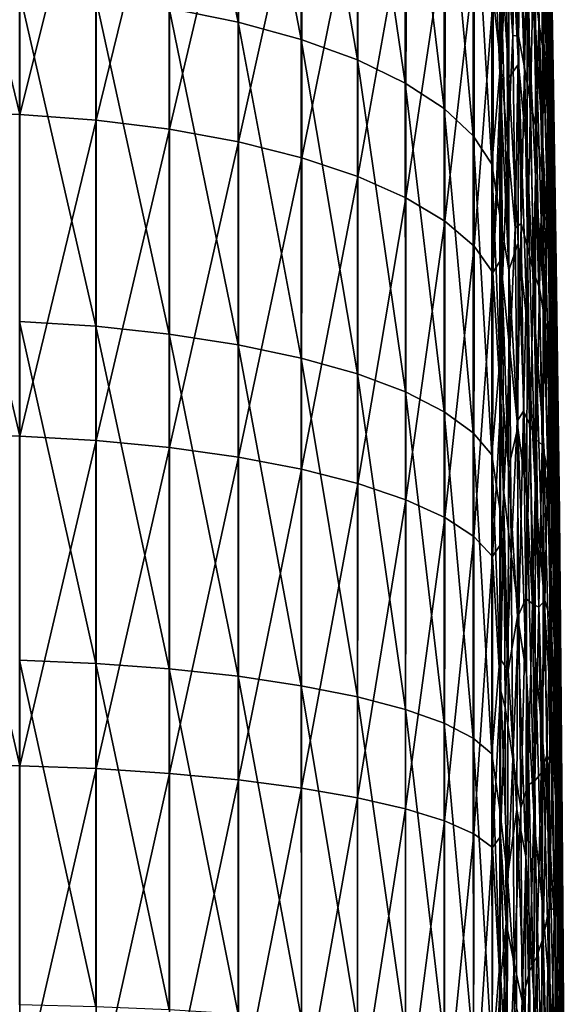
# Model space of a CAD drawing. Header units: metres. Extents: x -22 to 72, y -222 to 22.
# Tile 375 of 410: x 69.31 to 72.24, y 2.45 to 7.75. Entities that reach past the tile are written whole.
import ezdxf

# ---------------------------------------------------------------- set-up
doc = ezdxf.new("R2010")
doc.units = ezdxf.units.M
doc.layers.add('solid_509499_SW0002_01', color=7, linetype='CONTINUOUS')

msp = doc.modelspace()

# ---------------------------------------------------------------- linework, layer by layer
at = {"layer": 'solid_509499_SW0002_01'}
for points in [[(70.113426, 7.815741, 48.788612), (70.113464, 9.507167, 49.56707), (70.484169, 7.741422, 48.97142)], [(70.113464, 9.507167, 49.56707), (70.484184, 9.416721, 49.742493), (70.484169, 7.741422, 48.97142)], [(70.484169, 7.741422, 48.97142), (70.484184, 9.416721, 49.742493), (70.823715, 7.648317, 49.200397)], [(70.484184, 9.416721, 49.742493), (70.823715, 9.30343, 49.962208), (70.823715, 7.648317, 49.200397)], [(71.941536, 8.450263, 53.902264), (71.941765, 9.422589, 54.543545), (71.991707, 7.514194, 55.321575)], [(71.941765, 9.422589, 54.543545), (71.99202, 8.446307, 55.938339), (71.991707, 7.514194, 55.321575)], [(70.823715, 9.30343, 49.962208), (71.125389, 9.169511, 50.221905), (71.125412, 7.538252, 49.47105)], [(70.823715, 7.648317, 49.200397), (70.823715, 9.30343, 49.962208), (71.125412, 7.538252, 49.47105)], [(71.125389, 9.169511, 50.221905), (71.383308, 9.01759, 50.516502), (71.383354, 7.413383, 49.77808)], [(71.125412, 7.538252, 49.47105), (71.125389, 9.169511, 50.221905), (71.383354, 7.413383, 49.77808)], [(72.135597, 9.129162, 65.547661), (72.159698, 8.351094, 66.992729), (72.167908, 7.714289, 66.355766)], [(72.142723, 8.480743, 64.863838), (72.135597, 9.129162, 65.547661), (72.167908, 7.714289, 66.355766)], [(71.383308, 9.01759, 50.516502), (71.592407, 8.850643, 50.840221), (71.592484, 7.276159, 50.115463)], [(71.383354, 7.413383, 49.77808), (71.383308, 9.01759, 50.516502), (71.592484, 7.276159, 50.115463)], [(72.143425, 9.048261, 71.729446), (72.150139, 8.253574, 72.755035), (72.165657, 7.57319, 72.224289)], [(72.158554, 8.40538, 71.141823), (72.143425, 9.048261, 71.729446), (72.165657, 7.57319, 72.224289)], [(72.15023, 8.971696, 67.64566), (72.170433, 8.019356, 68.811264), (72.180679, 7.379742, 68.201775)], [(72.159698, 8.351094, 66.992729), (72.15023, 8.971696, 67.64566), (72.180679, 7.379742, 68.201775)], [(69.308884, 7.244244, 87.680969), (68.900764, 8.931247, 87.006126), (68.899071, 7.250747, 87.708542)], [(69.309059, 8.922728, 86.979286), (68.900764, 8.931247, 87.006126), (69.308884, 7.244244, 87.680969)], [(69.309059, 8.922728, 86.979286), (69.308884, 7.244244, 87.680969), (69.720032, 8.885648, 86.901558)], [(71.891006, 8.955712, 52.279385), (71.941536, 8.450263, 53.902264), (71.940857, 7.44372, 53.315983)], [(71.89106, 8.220675, 51.882767), (71.891006, 8.955712, 52.279385), (71.940857, 7.44372, 53.315983)], [(72.150902, 7.510231, 73.812576), (72.150139, 8.253574, 72.755035), (72.133148, 8.931767, 73.28849)], [(72.133835, 8.231206, 74.28566), (72.150902, 7.510231, 73.812576), (72.133148, 8.931767, 73.28849)], [(69.308884, 7.244244, 87.680969), (69.719818, 7.214037, 87.600098), (69.720032, 8.885648, 86.901558)], [(69.720032, 8.885648, 86.901558), (69.719818, 7.214037, 87.600098), (70.11496, 8.824529, 86.772652)], [(69.719818, 7.214037, 87.600098), (70.114662, 7.164318, 87.466164), (70.11496, 8.824529, 86.772652)], [(70.11496, 8.824529, 86.772652), (70.114662, 7.164318, 87.466164), (70.486092, 8.740569, 86.595108)], [(71.592407, 8.850643, 50.840221), (71.748589, 8.671945, 51.186722), (71.748695, 7.129267, 50.476589)], [(71.592484, 7.276159, 50.115463), (71.592407, 8.850643, 50.840221), (71.748695, 7.129267, 50.476589)], [(72.038971, 8.75028, 58.301804), (72.081573, 8.49746, 60.304661), (72.083427, 7.716626, 59.64682)], [(72.039757, 7.904026, 57.64505), (72.038971, 8.75028, 58.301804), (72.083427, 7.716626, 59.64682)], [(70.114662, 7.164318, 87.466164), (70.485703, 7.09606, 87.281807), (70.486092, 8.740569, 86.595108)], [(70.486092, 8.740569, 86.595108), (70.485703, 7.09606, 87.281807), (70.826172, 8.635413, 86.372383)], [(71.92543, 8.154713, 83.315399), (71.961807, 7.669481, 82.322845), (71.949165, 8.698796, 82.246231)], [(71.949165, 8.698796, 82.246231), (71.961807, 7.669481, 82.322845), (71.977882, 8.671529, 81.261864)], [(71.748589, 8.671945, 51.186722), (71.848801, 8.484996, 51.549206), (71.84893, 6.975588, 50.854382)], [(71.748695, 7.129267, 50.476589), (71.748589, 8.671945, 51.186722), (71.84893, 6.975588, 50.854382)], [(71.961807, 7.669481, 82.322845), (71.99276, 7.665716, 81.252747), (71.977882, 8.671529, 81.261864)], [(71.977882, 8.671529, 81.261864), (71.99276, 7.665716, 81.252747), (72.00901, 8.46094, 80.247154)], [(72.158821, 8.647685, 69.432381), (72.172241, 7.75614, 70.561066), (72.184486, 7.100389, 69.987587)], [(72.170433, 8.019356, 68.811264), (72.158821, 8.647685, 69.432381), (72.184486, 7.100389, 69.987587)], [(70.485703, 7.09606, 87.281807), (70.825653, 7.010601, 87.050629), (70.826172, 8.635413, 86.372383)], [(70.826172, 8.635413, 86.372383), (70.825653, 7.010601, 87.050629), (71.128532, 8.511121, 86.108856)], [(72.071098, 8.009968, 78.004662), (72.102074, 7.739356, 76.71051), (72.083275, 8.552229, 77.042084)], [(72.083275, 8.552229, 77.042084), (72.102074, 7.739356, 76.71051), (72.111061, 8.33251, 75.716888)], [(72.116425, 8.545318, 62.624619), (72.148666, 7.810636, 64.201668), (72.153412, 7.119242, 63.562218)], [(72.120186, 7.82553, 61.954121), (72.116425, 8.545318, 62.624619), (72.153412, 7.119242, 63.562218)], [(70.825653, 7.010601, 87.050629), (71.127869, 6.909614, 86.777153), (71.128532, 8.511121, 86.108856)], [(71.128532, 8.511121, 86.108856), (71.127869, 6.909614, 86.777153), (71.387245, 8.370127, 85.809685)], [(71.848801, 8.484996, 51.549206), (71.89106, 8.220675, 51.882767), (71.891136, 7.468084, 51.520435)], [(71.84893, 6.975588, 50.854382), (71.848801, 8.484996, 51.549206), (71.891136, 7.468084, 51.520435)], [(72.081573, 8.49746, 60.304661), (72.120186, 7.82553, 61.954121), (72.122879, 7.080103, 61.31274)], [(72.083427, 7.716626, 59.64682), (72.081573, 8.49746, 60.304661), (72.122879, 7.080103, 61.31274)], [(71.940857, 7.44372, 53.315983), (71.941536, 8.450263, 53.902264), (71.991707, 7.514194, 55.321575)], [(71.991707, 7.514194, 55.321575), (71.99202, 8.446307, 55.938339), (72.039757, 7.026593, 57.030685)], [(71.99202, 8.446307, 55.938339), (72.039757, 7.904026, 57.64505), (72.039757, 7.026593, 57.030685)], [(71.99276, 7.665716, 81.252747), (72.025406, 7.496055, 80.147385), (72.00901, 8.46094, 80.247154)], [(72.00901, 8.46094, 80.247154), (72.025406, 7.496055, 80.147385), (72.040581, 8.219116, 79.164978)], [(72.142723, 8.480743, 64.863838), (72.167908, 7.714289, 66.355766), (72.17485, 7.061381, 65.735596)], [(72.148666, 7.810636, 64.201668), (72.142723, 8.480743, 64.863838), (72.17485, 7.061381, 65.735596)], [(72.158554, 8.40538, 71.141823), (72.165657, 7.57319, 72.224289), (72.179695, 6.890524, 71.696419)], [(72.172241, 7.75614, 70.561066), (72.158554, 8.40538, 71.141823), (72.179695, 6.890524, 71.696419)], [(71.127869, 6.909614, 86.777153), (71.386414, 6.795077, 86.466751), (71.387245, 8.370127, 85.809685)], [(71.387245, 8.370127, 85.809685), (71.386414, 6.795077, 86.466751), (71.597252, 8.215194, 85.480736)], [(72.102074, 7.739356, 76.71051), (72.129257, 7.565891, 75.310143), (72.111061, 8.33251, 75.716888)], [(72.111061, 8.33251, 75.716888), (72.129257, 7.565891, 75.310143), (72.133835, 8.231206, 74.28566)], [(72.159698, 8.351094, 66.992729), (72.180679, 7.379742, 68.201775), (72.189552, 6.72878, 67.604523)], [(72.167908, 7.714289, 66.355766), (72.159698, 8.351094, 66.992729), (72.189552, 6.72878, 67.604523)], [(71.89106, 8.220675, 51.882767), (71.940857, 7.44372, 53.315983), (71.93972, 6.406059, 52.786396)], [(71.891136, 7.468084, 51.520435), (71.89106, 8.220675, 51.882767), (71.93972, 6.406059, 52.786396)], [(72.025406, 7.496055, 80.147385), (72.057838, 7.306817, 78.979149), (72.040581, 8.219116, 79.164978)], [(72.040581, 8.219116, 79.164978), (72.057838, 7.306817, 78.979149), (72.071098, 8.009968, 78.004662)], [(72.129257, 7.565891, 75.310143), (72.150902, 7.510231, 73.812576), (72.133835, 8.231206, 74.28566)], [(72.166489, 6.790263, 73.337898), (72.165657, 7.57319, 72.224289), (72.150139, 8.253574, 72.755035)], [(72.150902, 7.510231, 73.812576), (72.166489, 6.790263, 73.337898), (72.150139, 8.253574, 72.755035)], [(71.386414, 6.795077, 86.466751), (71.59623, 6.669236, 86.125496), (71.597252, 8.215194, 85.480736)], [(71.597252, 8.215194, 85.480736), (71.59623, 6.669236, 86.125496), (71.754433, 8.049357, 85.128441)], [(71.898819, 7.493528, 84.476563), (71.935555, 7.070637, 83.454323), (71.92543, 8.154713, 83.315399)], [(71.899384, 7.943718, 84.264992), (71.898819, 7.493528, 84.476563), (71.92543, 8.154713, 83.315399)], [(71.92543, 8.154713, 83.315399), (71.935555, 7.070637, 83.454323), (71.961807, 7.669481, 82.322845)], [(71.59623, 6.669236, 86.125496), (71.753212, 6.534555, 85.760071), (71.754433, 8.049357, 85.128441)], [(71.754433, 8.049357, 85.128441), (71.753212, 6.534555, 85.760071), (71.855705, 7.875865, 84.75972)], [(72.057838, 7.306817, 78.979149), (72.088623, 7.157066, 77.74086), (72.071098, 8.009968, 78.004662)], [(72.071098, 8.009968, 78.004662), (72.088623, 7.157066, 77.74086), (72.102074, 7.739356, 76.71051)], [(72.170433, 8.019356, 68.811264), (72.184486, 7.100389, 69.987587), (72.195297, 6.438002, 69.421768)], [(72.180679, 7.379742, 68.201775), (72.170433, 8.019356, 68.811264), (72.195297, 6.438002, 69.421768)], [(69.307831, 6.128791, 47.944382), (69.307899, 7.902593, 48.574844), (69.718697, 6.103422, 48.027668)], [(69.307899, 7.902593, 48.574844), (69.718758, 7.869818, 48.655548), (69.718697, 6.103422, 48.027668)], [(71.855705, 7.875865, 84.75972), (71.898819, 7.493528, 84.476563), (71.899384, 7.943718, 84.264992)], [(72.039757, 7.904026, 57.64505), (72.083427, 7.716626, 59.64682), (72.084358, 6.907408, 59.02454)], [(72.039757, 7.904026, 57.64505), (72.084358, 6.907408, 59.02454), (72.084358, 6.071252, 58.439075)], [(72.039757, 7.026593, 57.030685), (72.039757, 7.904026, 57.64505), (72.084358, 6.071252, 58.439075)], [(69.718697, 6.103422, 48.027668), (69.718758, 7.869818, 48.655548), (70.113388, 6.061531, 48.165009)], [(69.718758, 7.869818, 48.655548), (70.113426, 7.815741, 48.788612), (70.113388, 6.061531, 48.165009)], [(71.753212, 6.534555, 85.760071), (71.854271, 6.393672, 85.37764), (71.855705, 7.875865, 84.75972)], [(71.855705, 7.875865, 84.75972), (71.854271, 6.393672, 85.37764), (71.898819, 7.493528, 84.476563)], [(70.113388, 6.061531, 48.165009), (70.113426, 7.815741, 48.788612), (70.484154, 6.003938, 48.353718)], [(70.113426, 7.815741, 48.788612), (70.484169, 7.741422, 48.97142), (70.484154, 6.003938, 48.353718)], [(72.120186, 7.82553, 61.954121), (72.153412, 7.119242, 63.562218), (72.156975, 6.407047, 62.946468)], [(72.122879, 7.080103, 61.31274), (72.120186, 7.82553, 61.954121), (72.156975, 6.407047, 62.946468)], [(72.148666, 7.810636, 64.201668), (72.17485, 7.061381, 65.735596), (72.180534, 6.39253, 65.132996)], [(72.153412, 7.119242, 63.562218), (72.148666, 7.810636, 64.201668), (72.180534, 6.39253, 65.132996)], [(72.172241, 7.75614, 70.561066), (72.179695, 6.890524, 71.696419), (72.192253, 6.205496, 71.171562)], [(72.184486, 7.100389, 69.987587), (72.172241, 7.75614, 70.561066), (72.192253, 6.205496, 71.171562)], [(70.484154, 6.003938, 48.353718), (70.484169, 7.741422, 48.97142), (70.82373, 5.931773, 48.590096)], [(70.484169, 7.741422, 48.97142), (70.823715, 7.648317, 49.200397), (70.82373, 5.931773, 48.590096)], [(72.083427, 7.716626, 59.64682), (72.122879, 7.080103, 61.31274), (72.124496, 6.309969, 60.70163)], [(72.084358, 6.907408, 59.02454), (72.083427, 7.716626, 59.64682), (72.124496, 6.309969, 60.70163)], [(72.088623, 7.157066, 77.74086), (72.119484, 6.930265, 76.368111), (72.102074, 7.739356, 76.71051)], [(72.102074, 7.739356, 76.71051), (72.119484, 6.930265, 76.368111), (72.129257, 7.565891, 75.310143)], [(72.167908, 7.714289, 66.355766), (72.189552, 6.72878, 67.604523), (72.197067, 6.066452, 67.020081)], [(72.17485, 7.061381, 65.735596), (72.167908, 7.714289, 66.355766), (72.197067, 6.066452, 67.020081)], [(70.823715, 7.648317, 49.200397), (71.125412, 7.538252, 49.47105), (71.125465, 5.846448, 48.869507)], [(70.82373, 5.931773, 48.590096), (70.823715, 7.648317, 49.200397), (71.125465, 5.846448, 48.869507)], [(71.935555, 7.070637, 83.454323), (71.973625, 6.633316, 82.359116), (71.961807, 7.669481, 82.322845)], [(71.961807, 7.669481, 82.322845), (71.973625, 6.633316, 82.359116), (71.99276, 7.665716, 81.252747)], [(71.973625, 6.633316, 82.359116), (72.006638, 6.65658, 81.208817), (71.99276, 7.665716, 81.252747)], [(71.99276, 7.665716, 81.252747), (72.006638, 6.65658, 81.208817), (72.025406, 7.496055, 80.147385)], [(71.125412, 7.538252, 49.47105), (71.383354, 7.413383, 49.77808), (71.383446, 5.749638, 49.186478)], [(71.125465, 5.846448, 48.869507), (71.125412, 7.538252, 49.47105), (71.383446, 5.749638, 49.186478)], [(72.119484, 6.930265, 76.368111), (72.146004, 6.802358, 74.897224), (72.129257, 7.565891, 75.310143)], [(72.129257, 7.565891, 75.310143), (72.146004, 6.802358, 74.897224), (72.150902, 7.510231, 73.812576)], [(72.180588, 6.071365, 72.861549), (72.179695, 6.890524, 71.696419), (72.165657, 7.57319, 72.224289)], [(72.166489, 6.790263, 73.337898), (72.180588, 6.071365, 72.861549), (72.165657, 7.57319, 72.224289)], [(71.854271, 6.393672, 85.37764), (71.898483, 7.210181, 84.602242), (71.898819, 7.493528, 84.476563)], [(71.897652, 6.461782, 84.906723), (71.906403, 6.356231, 84.663643), (71.898819, 7.493528, 84.476563)], [(71.897652, 6.461782, 84.906723), (71.898819, 7.493528, 84.476563), (71.898483, 7.210181, 84.602242)], [(71.898819, 7.493528, 84.476563), (71.906403, 6.356231, 84.663643), (71.935555, 7.070637, 83.454323)], [(71.940857, 7.44372, 53.315983), (71.991707, 7.514194, 55.321575), (71.990776, 6.550827, 54.754658)], [(71.990776, 6.550827, 54.754658), (71.991707, 7.514194, 55.321575), (72.038971, 6.119993, 56.460117)], [(71.991707, 7.514194, 55.321575), (72.039757, 7.026593, 57.030685), (72.038971, 6.119993, 56.460117)], [(72.006638, 6.65658, 81.208817), (72.040665, 6.531276, 80.019058), (72.025406, 7.496055, 80.147385)], [(72.025406, 7.496055, 80.147385), (72.040665, 6.531276, 80.019058), (72.057838, 7.306817, 78.979149)], [(72.146004, 6.802358, 74.897224), (72.166489, 6.790263, 73.337898), (72.150902, 7.510231, 73.812576)], [(71.84893, 6.975588, 50.854382), (71.891136, 7.468084, 51.520435), (71.891228, 6.6995, 51.193184)], [(71.891228, 6.6995, 51.193184), (71.891136, 7.468084, 51.520435), (71.93972, 6.406059, 52.786396)], [(71.93972, 6.406059, 52.786396), (71.940857, 7.44372, 53.315983), (71.990776, 6.550827, 54.754658)], [(71.383354, 7.413383, 49.77808), (71.592484, 7.276159, 50.115463), (71.592606, 5.643239, 49.534798)], [(71.383446, 5.749638, 49.186478), (71.383354, 7.413383, 49.77808), (71.592606, 5.643239, 49.534798)], [(72.180679, 7.379742, 68.201775), (72.195297, 6.438002, 69.421768), (72.204659, 5.768881, 68.86396)], [(72.189552, 6.72878, 67.604523), (72.180679, 7.379742, 68.201775), (72.204659, 5.768881, 68.86396)], [(71.592484, 7.276159, 50.115463), (71.748695, 7.129267, 50.476589), (71.748863, 5.529337, 49.907635)], [(71.592606, 5.643239, 49.534798), (71.592484, 7.276159, 50.115463), (71.748863, 5.529337, 49.907635)], [(72.040665, 6.531276, 80.019058), (72.073868, 6.397158, 78.77108), (72.057838, 7.306817, 78.979149)], [(72.057838, 7.306817, 78.979149), (72.073868, 6.397158, 78.77108), (72.088623, 7.157066, 77.74086)], [(69.308784, 5.511178, 88.234596), (68.899071, 7.250747, 87.708542), (68.897644, 5.515822, 88.262665)], [(69.308884, 7.244244, 87.680969), (68.899071, 7.250747, 87.708542), (69.308784, 5.511178, 88.234596)], [(69.308884, 7.244244, 87.680969), (69.308784, 5.511178, 88.234596), (69.719818, 7.214037, 87.600098)], [(69.308784, 5.511178, 88.234596), (69.719673, 5.48811, 88.151215), (69.719818, 7.214037, 87.600098)], [(69.719818, 7.214037, 87.600098), (69.719673, 5.48811, 88.151215), (70.114662, 7.164318, 87.466164)], [(69.719673, 5.48811, 88.151215), (70.114464, 5.4502, 88.01329), (70.114662, 7.164318, 87.466164)], [(70.114662, 7.164318, 87.466164), (70.114464, 5.4502, 88.01329), (70.485703, 7.09606, 87.281807)], [(71.854271, 6.393672, 85.37764), (71.897652, 6.461782, 84.906723), (71.898483, 7.210181, 84.602242)], [(71.748695, 7.129267, 50.476589), (71.84893, 6.975588, 50.854382), (71.849136, 5.410164, 50.29768)], [(71.748863, 5.529337, 49.907635), (71.748695, 7.129267, 50.476589), (71.849136, 5.410164, 50.29768)], [(72.073868, 6.397158, 78.77108), (72.104843, 6.308143, 77.460831), (72.088623, 7.157066, 77.74086)], [(72.088623, 7.157066, 77.74086), (72.104843, 6.308143, 77.460831), (72.119484, 6.930265, 76.368111)], [(72.153412, 7.119242, 63.562218), (72.180534, 6.39253, 65.132996), (72.184952, 5.70796, 64.548653)], [(72.156975, 6.407047, 62.946468), (72.153412, 7.119242, 63.562218), (72.184952, 5.70796, 64.548653)], [(70.114464, 5.4502, 88.01329), (70.485413, 5.398192, 87.823532), (70.485703, 7.09606, 87.281807)], [(70.485703, 7.09606, 87.281807), (70.485413, 5.398192, 87.823532), (70.825653, 7.010601, 87.050629)], [(71.906403, 6.356231, 84.663643), (71.945007, 5.977087, 83.544258), (71.935555, 7.070637, 83.454323)], [(71.935555, 7.070637, 83.454323), (71.945007, 5.977087, 83.544258), (71.973625, 6.633316, 82.359116)], [(72.122879, 7.080103, 61.31274), (72.156975, 6.407047, 62.946468), (72.159355, 5.674622, 62.355305)], [(72.124496, 6.309969, 60.70163), (72.122879, 7.080103, 61.31274), (72.159355, 5.674622, 62.355305)], [(72.17485, 7.061381, 65.735596), (72.197067, 6.066452, 67.020081), (72.203217, 5.392786, 66.448944)], [(72.180534, 6.39253, 65.132996), (72.17485, 7.061381, 65.735596), (72.203217, 5.392786, 66.448944)], [(72.184486, 7.100389, 69.987587), (72.192253, 6.205496, 71.171562), (72.203339, 5.518036, 70.649872)], [(72.195297, 6.438002, 69.421768), (72.184486, 7.100389, 69.987587), (72.203339, 5.518036, 70.649872)], [(70.485413, 5.398192, 87.823532), (70.825256, 5.333104, 87.585655), (70.825653, 7.010601, 87.050629)], [(70.825653, 7.010601, 87.050629), (70.825256, 5.333104, 87.585655), (71.127869, 6.909614, 86.777153)], [(72.038971, 6.119993, 56.460117), (72.039757, 7.026593, 57.030685), (72.083427, 5.20972, 57.89151)], [(72.039757, 7.026593, 57.030685), (72.084358, 6.071252, 58.439075), (72.083427, 5.20972, 57.89151)], [(71.84893, 6.975588, 50.854382), (71.891228, 6.6995, 51.193184), (71.89135, 5.916553, 50.901699)], [(71.849136, 5.410164, 50.29768), (71.84893, 6.975588, 50.854382), (71.89135, 5.916553, 50.901699)], [(70.825256, 5.333104, 87.585655), (71.127335, 5.25621, 87.304321), (71.127869, 6.909614, 86.777153)], [(71.127869, 6.909614, 86.777153), (71.127335, 5.25621, 87.304321), (71.386414, 6.795077, 86.466751)], [(72.084358, 6.907408, 59.02454), (72.124496, 6.309969, 60.70163), (72.125031, 5.516161, 60.121819)], [(72.084358, 6.071252, 58.439075), (72.084358, 6.907408, 59.02454), (72.125031, 5.516161, 60.121819)], [(72.104843, 6.308143, 77.460831), (72.135506, 6.125539, 76.014381), (72.119484, 6.930265, 76.368111)], [(72.119484, 6.930265, 76.368111), (72.135506, 6.125539, 76.014381), (72.146004, 6.802358, 74.897224)], [(72.193207, 5.353596, 72.383453), (72.192253, 6.205496, 71.171562), (72.179695, 6.890524, 71.696419)], [(72.180588, 6.071365, 72.861549), (72.193207, 5.353596, 72.383453), (72.179695, 6.890524, 71.696419)], [(71.127335, 5.25621, 87.304321), (71.385735, 5.169019, 86.985031), (71.386414, 6.795077, 86.466751)], [(71.386414, 6.795077, 86.466751), (71.385735, 5.169019, 86.985031), (71.59623, 6.669236, 86.125496)], [(72.135506, 6.125539, 76.014381), (72.161285, 6.042202, 74.477852), (72.146004, 6.802358, 74.897224)], [(72.146004, 6.802358, 74.897224), (72.161285, 6.042202, 74.477852), (72.166489, 6.790263, 73.337898)], [(72.161285, 6.042202, 74.477852), (72.180588, 6.071365, 72.861549), (72.166489, 6.790263, 73.337898)], [(71.891228, 6.6995, 51.193184), (71.93972, 6.406059, 52.786396), (71.938133, 5.340508, 52.314964)], [(71.89135, 5.916553, 50.901699), (71.891228, 6.6995, 51.193184), (71.938133, 5.340508, 52.314964)], [(72.189552, 6.72878, 67.604523), (72.204659, 5.768881, 68.86396), (72.212585, 5.092956, 68.314476)], [(72.197067, 6.066452, 67.020081), (72.189552, 6.72878, 67.604523), (72.212585, 5.092956, 68.314476)], [(71.385735, 5.169019, 86.985031), (71.59539, 5.073237, 86.634056), (71.59623, 6.669236, 86.125496)], [(71.59623, 6.669236, 86.125496), (71.59539, 5.073237, 86.634056), (71.753212, 6.534555, 85.760071)], [(71.945007, 5.977087, 83.544258), (71.984634, 5.592837, 82.35379), (71.973625, 6.633316, 82.359116)], [(71.973625, 6.633316, 82.359116), (71.984634, 5.592837, 82.35379), (72.006638, 6.65658, 81.208817)], [(71.984634, 5.592837, 82.35379), (72.019531, 5.646327, 81.128899), (72.006638, 6.65658, 81.208817)], [(72.006638, 6.65658, 81.208817), (72.019531, 5.646327, 81.128899), (72.040665, 6.531276, 80.019058)], [(71.59539, 5.073237, 86.634056), (71.75219, 4.970741, 86.258255), (71.753212, 6.534555, 85.760071)], [(71.753212, 6.534555, 85.760071), (71.75219, 4.970741, 86.258255), (71.854271, 6.393672, 85.37764)], [(71.93972, 6.406059, 52.786396), (71.990776, 6.550827, 54.754658), (71.98922, 5.558853, 54.238995)], [(71.98922, 5.558853, 54.238995), (71.990776, 6.550827, 54.754658), (72.037399, 5.186362, 55.93457)], [(71.990776, 6.550827, 54.754658), (72.038971, 6.119993, 56.460117), (72.037399, 5.186362, 55.93457)], [(72.019531, 5.646327, 81.128899), (72.054802, 5.568377, 79.861145), (72.040665, 6.531276, 80.019058)], [(72.040665, 6.531276, 80.019058), (72.054802, 5.568377, 79.861145), (72.073868, 6.397158, 78.77108)], [(71.854271, 6.393672, 85.37764), (71.896889, 5.700331, 85.177635), (71.897652, 6.461782, 84.906723)], [(71.897652, 6.461782, 84.906723), (71.896889, 5.700331, 85.177635), (71.906403, 6.356231, 84.663643)], [(72.195297, 6.438002, 69.421768), (72.203339, 5.518036, 70.649872), (72.212944, 4.828082, 70.131462)], [(72.204659, 5.768881, 68.86396), (72.195297, 6.438002, 69.421768), (72.212944, 4.828082, 70.131462)], [(71.75219, 4.970741, 86.258255), (71.853073, 4.863539, 85.865005), (71.854271, 6.393672, 85.37764)], [(71.854271, 6.393672, 85.37764), (71.853073, 4.863539, 85.865005), (71.896889, 5.700331, 85.177635)], [(71.938133, 5.340508, 52.314964), (71.93972, 6.406059, 52.786396), (71.98922, 5.558853, 54.238995)], [(72.054802, 5.568377, 79.861145), (72.088669, 5.491457, 78.539948), (72.073868, 6.397158, 78.77108)], [(72.073868, 6.397158, 78.77108), (72.088669, 5.491457, 78.539948), (72.104843, 6.308143, 77.460831)], [(72.156975, 6.407047, 62.946468), (72.184952, 5.70796, 64.548653), (72.18811, 5.007957, 63.983192)], [(72.159355, 5.674622, 62.355305), (72.156975, 6.407047, 62.946468), (72.18811, 5.007957, 63.983192)], [(72.180534, 6.39253, 65.132996), (72.203217, 5.392786, 66.448944), (72.207993, 4.707853, 65.891579)], [(72.184952, 5.70796, 64.548653), (72.180534, 6.39253, 65.132996), (72.207993, 4.707853, 65.891579)], [(71.896889, 5.700331, 85.177635), (71.913361, 5.207276, 84.79631), (71.906403, 6.356231, 84.663643)], [(71.906403, 6.356231, 84.663643), (71.913361, 5.207276, 84.79631), (71.945007, 5.977087, 83.544258)], [(72.088669, 5.491457, 78.539948), (72.119774, 5.46409, 77.16394), (72.104843, 6.308143, 77.460831)], [(72.104843, 6.308143, 77.460831), (72.119774, 5.46409, 77.16394), (72.135506, 6.125539, 76.014381)], [(72.124496, 6.309969, 60.70163), (72.159355, 5.674622, 62.355305), (72.160538, 4.922618, 61.789516)], [(72.125031, 5.516161, 60.121819), (72.124496, 6.309969, 60.70163), (72.160538, 4.922618, 61.789516)], [(72.204338, 4.637009, 71.903557), (72.203339, 5.518036, 70.649872), (72.192253, 6.205496, 71.171562)], [(72.193207, 5.353596, 72.383453), (72.204338, 4.637009, 71.903557), (72.192253, 6.205496, 71.171562)], [(69.307755, 4.305777, 47.475555), (69.307831, 6.128791, 47.944382), (69.718643, 4.288019, 47.56073)], [(69.307831, 6.128791, 47.944382), (69.718697, 6.103422, 48.027668), (69.718643, 4.288019, 47.56073)], [(69.718643, 4.288019, 47.56073), (69.718697, 6.103422, 48.027668), (70.113358, 4.25865, 47.701225)], [(69.718697, 6.103422, 48.027668), (70.113388, 6.061531, 48.165009), (70.113358, 4.25865, 47.701225)], [(72.037399, 5.186362, 55.93457), (72.038971, 6.119993, 56.460117), (72.081566, 4.324479, 57.382778)], [(72.038971, 6.119993, 56.460117), (72.083427, 5.20972, 57.89151), (72.081566, 4.324479, 57.382778)], [(72.119774, 5.46409, 77.16394), (72.150131, 5.325744, 75.648865), (72.135506, 6.125539, 76.014381)], [(72.135506, 6.125539, 76.014381), (72.150131, 5.325744, 75.648865), (72.161285, 6.042202, 74.477852)], [(70.113358, 4.25865, 47.701225), (70.113388, 6.061531, 48.165009), (70.484154, 4.218246, 47.894295)], [(70.113388, 6.061531, 48.165009), (70.484154, 6.003938, 48.353718), (70.484154, 4.218246, 47.894295)], [(72.083427, 5.20972, 57.89151), (72.084358, 6.071252, 58.439075), (72.124496, 4.699811, 59.5742)], [(72.084358, 6.071252, 58.439075), (72.125031, 5.516161, 60.121819), (72.124496, 4.699811, 59.5742)], [(72.161285, 6.042202, 74.477852), (72.175117, 5.285704, 74.051743), (72.180588, 6.071365, 72.861549)], [(72.175117, 5.285704, 74.051743), (72.193207, 5.353596, 72.383453), (72.180588, 6.071365, 72.861549)], [(72.197067, 6.066452, 67.020081), (72.212585, 5.092956, 68.314476), (72.21907, 4.410182, 67.773613)], [(72.203217, 5.392786, 66.448944), (72.197067, 6.066452, 67.020081), (72.21907, 4.410182, 67.773613)], [(70.484154, 6.003938, 48.353718), (70.82373, 5.931773, 48.590096), (70.823769, 4.1676, 48.13615)], [(70.484154, 4.218246, 47.894295), (70.484154, 6.003938, 48.353718), (70.823769, 4.1676, 48.13615)], [(72.150131, 5.325744, 75.648865), (72.175117, 5.285704, 74.051743), (72.161285, 6.042202, 74.477852)], [(71.913361, 5.207276, 84.79631), (71.953789, 4.877156, 83.583916), (71.945007, 5.977087, 83.544258)], [(71.945007, 5.977087, 83.544258), (71.953789, 4.877156, 83.583916), (71.984634, 5.592837, 82.35379)], [(70.82373, 5.931773, 48.590096), (71.125465, 5.846448, 48.869507), (71.125549, 4.107703, 48.422054)], [(70.823769, 4.1676, 48.13615), (70.82373, 5.931773, 48.590096), (71.125549, 4.107703, 48.422054)], [(71.849136, 5.410164, 50.29768), (71.89135, 5.916553, 50.901699), (71.891495, 5.120898, 50.646614)], [(71.89135, 5.916553, 50.901699), (71.938133, 5.340508, 52.314964), (71.936096, 4.250403, 51.902916)], [(71.891495, 5.120898, 50.646614), (71.89135, 5.916553, 50.901699), (71.936096, 4.250403, 51.902916)], [(71.125465, 5.846448, 48.869507), (71.383446, 5.749638, 49.186478), (71.383575, 4.039729, 48.746403)], [(71.125549, 4.107703, 48.422054), (71.125465, 5.846448, 48.869507), (71.383575, 4.039729, 48.746403)], [(71.383446, 5.749638, 49.186478), (71.592606, 5.643239, 49.534798), (71.592796, 3.965011, 49.102837)], [(71.383575, 4.039729, 48.746403), (71.383446, 5.749638, 49.186478), (71.592796, 3.965011, 49.102837)], [(72.204659, 5.768881, 68.86396), (72.212944, 4.828082, 70.131462), (72.221069, 4.135583, 69.616455)], [(72.212585, 5.092956, 68.314476), (72.204659, 5.768881, 68.86396), (72.221069, 4.135583, 69.616455)], [(71.853073, 4.863539, 85.865005), (71.896194, 4.927888, 85.414246), (71.896889, 5.700331, 85.177635)], [(71.896889, 5.700331, 85.177635), (71.896194, 4.927888, 85.414246), (71.913361, 5.207276, 84.79631)], [(72.159355, 5.674622, 62.355305), (72.18811, 5.007957, 63.983192), (72.190002, 4.292866, 63.437172)], [(72.160538, 4.922618, 61.789516), (72.159355, 5.674622, 62.355305), (72.190002, 4.292866, 63.437172)], [(72.184952, 5.70796, 64.548653), (72.207993, 4.707853, 65.891579), (72.211411, 4.011771, 65.348396)], [(72.18811, 5.007957, 63.983192), (72.184952, 5.70796, 64.548653), (72.211411, 4.011771, 65.348396)], [(71.592606, 5.643239, 49.534798), (71.748863, 5.529337, 49.907635), (71.7491, 3.885014, 49.484367)], [(71.592796, 3.965011, 49.102837), (71.592606, 5.643239, 49.534798), (71.7491, 3.885014, 49.484367)], [(71.984634, 5.592837, 82.35379), (71.994827, 4.5506, 82.305786), (72.019531, 5.646327, 81.128899)], [(71.994827, 4.5506, 82.305786), (72.031433, 4.637167, 81.01194), (72.019531, 5.646327, 81.128899)], [(72.019531, 5.646327, 81.128899), (72.031433, 4.637167, 81.01194), (72.054802, 5.568377, 79.861145)], [(71.953789, 4.877156, 83.583916), (71.994827, 4.5506, 82.305786), (71.984634, 5.592837, 82.35379)], [(72.031433, 4.637167, 81.01194), (72.067802, 4.609122, 79.672737), (72.054802, 5.568377, 79.861145)], [(72.054802, 5.568377, 79.861145), (72.067802, 4.609122, 79.672737), (72.088669, 5.491457, 78.539948)], [(69.308731, 3.736626, 88.635963), (68.897644, 5.515822, 88.262665), (68.896446, 3.739455, 88.664375)], [(69.308784, 5.511178, 88.234596), (68.897644, 5.515822, 88.262665), (69.308731, 3.736626, 88.635963)], [(71.748863, 5.529337, 49.907635), (71.849136, 5.410164, 50.29768), (71.849434, 3.801305, 49.883526)], [(71.7491, 3.885014, 49.484367), (71.748863, 5.529337, 49.907635), (71.849434, 3.801305, 49.883526)], [(71.938133, 5.340508, 52.314964), (71.98922, 5.558853, 54.238995), (71.987038, 4.541038, 53.775787)], [(71.987038, 4.541038, 53.775787), (71.98922, 5.558853, 54.238995), (72.035042, 4.227946, 55.455082)], [(71.98922, 5.558853, 54.238995), (72.037399, 5.186362, 55.93457), (72.035042, 4.227946, 55.455082)], [(72.124496, 4.699811, 59.5742), (72.125031, 5.516161, 60.121819), (72.160538, 4.15177, 61.249775)], [(72.125031, 5.516161, 60.121819), (72.160538, 4.922618, 61.789516), (72.160538, 4.15177, 61.249775)], [(72.213989, 3.921654, 71.421791), (72.212944, 4.828082, 70.131462), (72.203339, 5.518036, 70.649872)], [(72.204338, 4.637009, 71.903557), (72.213989, 3.921654, 71.421791), (72.203339, 5.518036, 70.649872)], [(69.308784, 5.511178, 88.234596), (69.308731, 3.736626, 88.635963), (69.719673, 5.48811, 88.151215)], [(69.308731, 3.736626, 88.635963), (69.719589, 3.7209, 88.550728), (69.719673, 5.48811, 88.151215)], [(69.719673, 5.48811, 88.151215), (69.719589, 3.7209, 88.550728), (70.114464, 5.4502, 88.01329)], [(72.067802, 4.609122, 79.672737), (72.102226, 4.591015, 78.284996), (72.088669, 5.491457, 78.539948)], [(72.088669, 5.491457, 78.539948), (72.102226, 4.591015, 78.284996), (72.119774, 5.46409, 77.16394)], [(72.102226, 4.591015, 78.284996), (72.133408, 4.625782, 76.849625), (72.119774, 5.46409, 77.16394)], [(72.119774, 5.46409, 77.16394), (72.133408, 4.625782, 76.849625), (72.150131, 5.325744, 75.648865)], [(69.719589, 3.7209, 88.550728), (70.114319, 3.695115, 88.409882), (70.114464, 5.4502, 88.01329)], [(70.114464, 5.4502, 88.01329), (70.114319, 3.695115, 88.409882), (70.485413, 5.398192, 87.823532)], [(71.849136, 5.410164, 50.29768), (71.891495, 5.120898, 50.646614), (71.89167, 4.314228, 50.428482)], [(71.849434, 3.801305, 49.883526), (71.849136, 5.410164, 50.29768), (71.89167, 4.314228, 50.428482)], [(70.114319, 3.695115, 88.409882), (70.485191, 3.659775, 88.216179), (70.485413, 5.398192, 87.823532)], [(70.485413, 5.398192, 87.823532), (70.485191, 3.659775, 88.216179), (70.825256, 5.333104, 87.585655)], [(72.203217, 5.392786, 66.448944), (72.21907, 4.410182, 67.773613), (72.224113, 3.720543, 67.241615)], [(72.207993, 4.707853, 65.891579), (72.203217, 5.392786, 66.448944), (72.224113, 3.720543, 67.241615)], [(70.485191, 3.659775, 88.216179), (70.824936, 3.615573, 87.973419), (70.825256, 5.333104, 87.585655)], [(70.825256, 5.333104, 87.585655), (70.824936, 3.615573, 87.973419), (71.127335, 5.25621, 87.304321)], [(71.936096, 4.250403, 51.902916), (71.938133, 5.340508, 52.314964), (71.987038, 4.541038, 53.775787)], [(72.133408, 4.625782, 76.849625), (72.163368, 4.531424, 75.271156), (72.150131, 5.325744, 75.648865)], [(72.150131, 5.325744, 75.648865), (72.163368, 4.531424, 75.271156), (72.175117, 5.285704, 74.051743)], [(72.175117, 5.285704, 74.051743), (72.187492, 4.533124, 73.618652), (72.193207, 5.353596, 72.383453)], [(72.187492, 4.533124, 73.618652), (72.204338, 4.637009, 71.903557), (72.193207, 5.353596, 72.383453)], [(70.824936, 3.615573, 87.973419), (71.126907, 3.563375, 87.686356), (71.127335, 5.25621, 87.304321)], [(71.127335, 5.25621, 87.304321), (71.126907, 3.563375, 87.686356), (71.385735, 5.169019, 86.985031)], [(72.163368, 4.531424, 75.271156), (72.187492, 4.533124, 73.618652), (72.175117, 5.285704, 74.051743)], [(71.895561, 4.145647, 85.616203), (71.919807, 4.050276, 84.870026), (71.913361, 5.207276, 84.79631)], [(71.896194, 4.927888, 85.414246), (71.895561, 4.145647, 85.616203), (71.913361, 5.207276, 84.79631)], [(71.913361, 5.207276, 84.79631), (71.919807, 4.050276, 84.870026), (71.953789, 4.877156, 83.583916)], [(72.081566, 4.324479, 57.382778), (72.083427, 5.20972, 57.89151), (72.122879, 3.862148, 59.059536)], [(72.083427, 5.20972, 57.89151), (72.124496, 4.699811, 59.5742), (72.122879, 3.862148, 59.059536)], [(71.126907, 3.563375, 87.686356), (71.385178, 3.504204, 87.360611), (71.385735, 5.169019, 86.985031)], [(71.385735, 5.169019, 86.985031), (71.385178, 3.504204, 87.360611), (71.59539, 5.073237, 86.634056)], [(72.035042, 4.227946, 55.455082), (72.037399, 5.186362, 55.93457), (72.078781, 3.417293, 56.913662)], [(72.037399, 5.186362, 55.93457), (72.081566, 4.324479, 57.382778), (72.078781, 3.417293, 56.913662)], [(71.89167, 4.314228, 50.428482), (71.891495, 5.120898, 50.646614), (71.936096, 4.250403, 51.902916)], [(72.212585, 5.092956, 68.314476), (72.221069, 4.135583, 69.616455), (72.227722, 3.440499, 69.104927)], [(72.21907, 4.410182, 67.773613), (72.212585, 5.092956, 68.314476), (72.227722, 3.440499, 69.104927)], [(71.385178, 3.504204, 87.360611), (71.594696, 3.439218, 87.002563), (71.59539, 5.073237, 86.634056)], [(71.59539, 5.073237, 86.634056), (71.594696, 3.439218, 87.002563), (71.75219, 4.970741, 86.258255)], [(72.18811, 5.007957, 63.983192), (72.211411, 4.011771, 65.348396), (72.213463, 3.304701, 64.819733)], [(72.190002, 4.292866, 63.437172), (72.18811, 5.007957, 63.983192), (72.213463, 3.304701, 64.819733)], [(71.594696, 3.439218, 87.002563), (71.75135, 3.369691, 86.61924), (71.75219, 4.970741, 86.258255)], [(71.75219, 4.970741, 86.258255), (71.75135, 3.369691, 86.61924), (71.853073, 4.863539, 85.865005)], [(71.853073, 4.863539, 85.865005), (71.895561, 4.145647, 85.616203), (71.896194, 4.927888, 85.414246)], [(72.160538, 4.922618, 61.789516), (72.190002, 4.292866, 63.437172), (72.190636, 3.563095, 62.91106)], [(72.160538, 4.15177, 61.249775), (72.160538, 4.922618, 61.789516), (72.190636, 3.563095, 62.91106)], [(71.75135, 3.369691, 86.61924), (71.852081, 3.296985, 86.218132), (71.853073, 4.863539, 85.865005)], [(71.853073, 4.863539, 85.865005), (71.852081, 3.296985, 86.218132), (71.895561, 4.145647, 85.616203)], [(71.919807, 4.050276, 84.870026), (71.961891, 3.773961, 83.572212), (71.953789, 4.877156, 83.583916)], [(71.953789, 4.877156, 83.583916), (71.961891, 3.773961, 83.572212), (71.994827, 4.5506, 82.305786)], [(72.222153, 3.207576, 70.938118), (72.221069, 4.135583, 69.616455), (72.212944, 4.828082, 70.131462)], [(72.213989, 3.921654, 71.421791), (72.222153, 3.207576, 70.938118), (72.212944, 4.828082, 70.131462)], [(72.122879, 3.862148, 59.059536), (72.124496, 4.699811, 59.5742), (72.159355, 3.362888, 60.736652)], [(72.124496, 4.699811, 59.5742), (72.160538, 4.15177, 61.249775), (72.159355, 3.362888, 60.736652)], [(72.207993, 4.707853, 65.891579), (72.224113, 3.720543, 67.241615), (72.227715, 3.024052, 66.718697)], [(72.211411, 4.011771, 65.348396), (72.207993, 4.707853, 65.891579), (72.227715, 3.024052, 66.718697)], [(71.994827, 4.5506, 82.305786), (72.004211, 3.509162, 82.214195), (72.031433, 4.637167, 81.01194)], [(72.004211, 3.509162, 82.214195), (72.042343, 3.631304, 80.857079), (72.031433, 4.637167, 81.01194)], [(72.031433, 4.637167, 81.01194), (72.042343, 3.631304, 80.857079), (72.067802, 4.609122, 79.672737)], [(72.102226, 4.591015, 78.284996), (72.114563, 3.697109, 78.0056), (72.133408, 4.625782, 76.849625)], [(72.114563, 3.697109, 78.0056), (72.145737, 3.794066, 76.517387), (72.133408, 4.625782, 76.849625)], [(72.133408, 4.625782, 76.849625), (72.145737, 3.794066, 76.517387), (72.163368, 4.531424, 75.271156)], [(72.187492, 4.533124, 73.618652), (72.19841, 3.784711, 73.178375), (72.204338, 4.637009, 71.903557)], [(72.19841, 3.784711, 73.178375), (72.213989, 3.921654, 71.421791), (72.204338, 4.637009, 71.903557)], [(72.042343, 3.631304, 80.857079), (72.079674, 3.655257, 79.453079), (72.067802, 4.609122, 79.672737)], [(72.067802, 4.609122, 79.672737), (72.079674, 3.655257, 79.453079), (72.102226, 4.591015, 78.284996)], [(72.079674, 3.655257, 79.453079), (72.114563, 3.697109, 78.0056), (72.102226, 4.591015, 78.284996)], [(71.936096, 4.250403, 51.902916), (71.987038, 4.541038, 53.775787), (71.984238, 3.500254, 53.366035)], [(71.961891, 3.773961, 83.572212), (72.004211, 3.509162, 82.214195), (71.994827, 4.5506, 82.305786)], [(71.984238, 3.500254, 53.366035), (71.987038, 4.541038, 53.775787), (72.031898, 3.247096, 55.022511)], [(71.987038, 4.541038, 53.775787), (72.035042, 4.227946, 55.455082), (72.031898, 3.247096, 55.022511)], [(72.145737, 3.794066, 76.517387), (72.175209, 3.743102, 74.880882), (72.163368, 4.531424, 75.271156)], [(72.163368, 4.531424, 75.271156), (72.175209, 3.743102, 74.880882), (72.187492, 4.533124, 73.618652)], [(72.175209, 3.743102, 74.880882), (72.19841, 3.784711, 73.178375), (72.187492, 4.533124, 73.618652)], [(72.21907, 4.410182, 67.773613), (72.227722, 3.440499, 69.104927), (72.232895, 2.742799, 68.596977)], [(72.224113, 3.720543, 67.241615), (72.21907, 4.410182, 67.773613), (72.232895, 2.742799, 68.596977)], [(69.307686, 2.448235, 47.172089), (69.307755, 4.305777, 47.475555), (69.718597, 2.438226, 47.258438)], [(69.307755, 4.305777, 47.475555), (69.718643, 4.288019, 47.56073), (69.718597, 2.438226, 47.258438)], [(71.849434, 3.801305, 49.883526), (71.89167, 4.314228, 50.428482), (71.891869, 3.498268, 50.247784)], [(71.89167, 4.314228, 50.428482), (71.936096, 4.250403, 51.902916), (71.933601, 3.139181, 51.551258)], [(71.891869, 3.498268, 50.247784), (71.89167, 4.314228, 50.428482), (71.933601, 3.139181, 51.551258)], [(72.078781, 3.417293, 56.913662), (72.081566, 4.324479, 57.382778), (72.120186, 3.00449, 58.578438)], [(72.081566, 4.324479, 57.382778), (72.122879, 3.862148, 59.059536), (72.120186, 3.00449, 58.578438)], [(69.718597, 2.438226, 47.258438), (69.718643, 4.288019, 47.56073), (70.113335, 2.421613, 47.400936)], [(69.718643, 4.288019, 47.56073), (70.113358, 4.25865, 47.701225), (70.113335, 2.421613, 47.400936)], [(70.113335, 2.421613, 47.400936), (70.113358, 4.25865, 47.701225), (70.484177, 2.398719, 47.59679)], [(70.113358, 4.25865, 47.701225), (70.484154, 4.218246, 47.894295), (70.484177, 2.398719, 47.59679)], [(71.933601, 3.139181, 51.551258), (71.936096, 4.250403, 51.902916), (71.984238, 3.500254, 53.366035)], [(72.190002, 4.292866, 63.437172), (72.213463, 3.304701, 64.819733), (72.214142, 2.586852, 64.305885)], [(72.190636, 3.563095, 62.91106), (72.190002, 4.292866, 63.437172), (72.214142, 2.586852, 64.305885)], [(70.484154, 4.218246, 47.894295), (70.823769, 4.1676, 48.13615), (70.823845, 2.369996, 47.842159)], [(70.484177, 2.398719, 47.59679), (70.484154, 4.218246, 47.894295), (70.823845, 2.369996, 47.842159)], [(72.031898, 3.247096, 55.022511), (72.035042, 4.227946, 55.455082), (72.075066, 2.490017, 56.484772)], [(72.035042, 4.227946, 55.455082), (72.078781, 3.417293, 56.913662), (72.075066, 2.490017, 56.484772)], [(70.823769, 4.1676, 48.13615), (71.125549, 4.107703, 48.422054), (71.125679, 2.336004, 48.132233)], [(70.823845, 2.369996, 47.842159), (70.823769, 4.1676, 48.13615), (71.125679, 2.336004, 48.132233)], [(71.852081, 3.296985, 86.218132), (71.894981, 3.355229, 85.783089), (71.895561, 4.145647, 85.616203)], [(71.895561, 4.145647, 85.616203), (71.894981, 3.355229, 85.783089), (71.919807, 4.050276, 84.870026)], [(72.159355, 3.362888, 60.736652), (72.160538, 4.15177, 61.249775), (72.190002, 2.81911, 62.405247)], [(72.160538, 4.15177, 61.249775), (72.190636, 3.563095, 62.91106), (72.190002, 2.81911, 62.405247)], [(71.125549, 4.107703, 48.422054), (71.383575, 4.039729, 48.746403), (71.383766, 2.297411, 48.461327)], [(71.125679, 2.336004, 48.132233), (71.125549, 4.107703, 48.422054), (71.383766, 2.297411, 48.461327)], [(72.228836, 2.494812, 70.452484), (72.227722, 3.440499, 69.104927), (72.221069, 4.135583, 69.616455)], [(72.222153, 3.207576, 70.938118), (72.228836, 2.494812, 70.452484), (72.221069, 4.135583, 69.616455)], [(71.383575, 4.039729, 48.746403), (71.592796, 3.965011, 49.102837), (71.593048, 2.254973, 48.822994)], [(71.383766, 2.297411, 48.461327), (71.383575, 4.039729, 48.746403), (71.593048, 2.254973, 48.822994)], [(71.894981, 3.355229, 85.783089), (71.925735, 2.888911, 84.883789), (71.919807, 4.050276, 84.870026)], [(71.919807, 4.050276, 84.870026), (71.925735, 2.888911, 84.883789), (71.961891, 3.773961, 83.572212)], [(72.211411, 4.011771, 65.348396), (72.227715, 3.024052, 66.718697), (72.229881, 2.320748, 66.205032)], [(72.213463, 3.304701, 64.819733), (72.211411, 4.011771, 65.348396), (72.229881, 2.320748, 66.205032)], [(71.592796, 3.965011, 49.102837), (71.7491, 3.885014, 49.484367), (71.749428, 2.209522, 49.210144)], [(71.593048, 2.254973, 48.822994), (71.592796, 3.965011, 49.102837), (71.749428, 2.209522, 49.210144)], [(71.7491, 3.885014, 49.484367), (71.849434, 3.801305, 49.883526), (71.849831, 2.161948, 49.615185)], [(71.749428, 2.209522, 49.210144), (71.7491, 3.885014, 49.484367), (71.849831, 2.161948, 49.615185)], [(72.19841, 3.784711, 73.178375), (72.20787, 3.040694, 72.730728), (72.213989, 3.921654, 71.421791)], [(72.20787, 3.040694, 72.730728), (72.222153, 3.207576, 70.938118), (72.213989, 3.921654, 71.421791)], [(72.120186, 3.00449, 58.578438), (72.122879, 3.862148, 59.059536), (72.156975, 2.556861, 60.250607)], [(72.122879, 3.862148, 59.059536), (72.159355, 3.362888, 60.736652), (72.156975, 2.556861, 60.250607)], [(71.849434, 3.801305, 49.883526), (71.891869, 3.498268, 50.247784), (71.892105, 2.674755, 50.104916)], [(71.849831, 2.161948, 49.615185), (71.849434, 3.801305, 49.883526), (71.892105, 2.674755, 50.104916)], [(71.925735, 2.888911, 84.883789), (71.969322, 2.670634, 83.508286), (71.961891, 3.773961, 83.572212)], [(71.961891, 3.773961, 83.572212), (71.969322, 2.670634, 83.508286), (72.004211, 3.509162, 82.214195)], [(72.114563, 3.697109, 78.0056), (72.125664, 2.810989, 77.70121), (72.145737, 3.794066, 76.517387)], [(72.125664, 2.810989, 77.70121), (72.156776, 2.969765, 76.166801), (72.145737, 3.794066, 76.517387)], [(72.145737, 3.794066, 76.517387), (72.156776, 2.969765, 76.166801), (72.175209, 3.743102, 74.880882)], [(72.175209, 3.743102, 74.880882), (72.185654, 2.961277, 74.477745), (72.19841, 3.784711, 73.178375)], [(72.185654, 2.961277, 74.477745), (72.20787, 3.040694, 72.730728), (72.19841, 3.784711, 73.178375)], [(69.308701, 1.93398, 88.882034), (68.896446, 3.739455, 88.664375), (68.895454, 1.934876, 88.910675)], [(69.308731, 3.736626, 88.635963), (68.896446, 3.739455, 88.664375), (69.308701, 1.93398, 88.882034)], [(69.308731, 3.736626, 88.635963), (69.308701, 1.93398, 88.882034), (69.719589, 3.7209, 88.550728)], [(69.308701, 1.93398, 88.882034), (69.719536, 1.925738, 88.795624), (69.719589, 3.7209, 88.550728)], [(69.719589, 3.7209, 88.550728), (69.719536, 1.925738, 88.795624), (70.114319, 3.695115, 88.409882)], [(72.156776, 2.969765, 76.166801), (72.185654, 2.961277, 74.477745), (72.175209, 3.743102, 74.880882)], [(72.224113, 3.720543, 67.241615), (72.232895, 2.742799, 68.596977), (72.236588, 2.042463, 68.092667)], [(72.227715, 3.024052, 66.718697), (72.224113, 3.720543, 67.241615), (72.236588, 2.042463, 68.092667)], [(69.719536, 1.925738, 88.795624), (70.11422, 1.912294, 88.652939), (70.114319, 3.695115, 88.409882)], [(70.114319, 3.695115, 88.409882), (70.11422, 1.912294, 88.652939), (70.485191, 3.659775, 88.216179)], [(70.11422, 1.912294, 88.652939), (70.485023, 1.89391, 88.456779), (70.485191, 3.659775, 88.216179)], [(70.485191, 3.659775, 88.216179), (70.485023, 1.89391, 88.456779), (70.824936, 3.615573, 87.973419)], [(72.079674, 3.655257, 79.453079), (72.090416, 2.708508, 79.201508), (72.114563, 3.697109, 78.0056)], [(72.090416, 2.708508, 79.201508), (72.125664, 2.810989, 77.70121), (72.114563, 3.697109, 78.0056)], [(70.485023, 1.89391, 88.456779), (70.824692, 1.870947, 88.210983), (70.824936, 3.615573, 87.973419)], [(70.824936, 3.615573, 87.973419), (70.824692, 1.870947, 88.210983), (71.126907, 3.563375, 87.686356)], [(72.004211, 3.509162, 82.214195), (72.012772, 2.471084, 82.078285), (72.042343, 3.631304, 80.857079)], [(72.012772, 2.471084, 82.078285), (72.052261, 2.630932, 80.663589), (72.042343, 3.631304, 80.857079)], [(72.042343, 3.631304, 80.857079), (72.052261, 2.630932, 80.663589), (72.079674, 3.655257, 79.453079)], [(72.052261, 2.630932, 80.663589), (72.090416, 2.708508, 79.201508), (72.079674, 3.655257, 79.453079)], [(70.824692, 1.870947, 88.210983), (71.126572, 1.843855, 87.920372), (71.126907, 3.563375, 87.686356)], [(71.126907, 3.563375, 87.686356), (71.126572, 1.843855, 87.920372), (71.385178, 3.504204, 87.360611)], [(72.190002, 2.81911, 62.405247), (72.190636, 3.563095, 62.91106), (72.213463, 1.858475, 63.807068)], [(72.190636, 3.563095, 62.91106), (72.214142, 2.586852, 64.305885), (72.213463, 1.858475, 63.807068)], [(71.126572, 1.843855, 87.920372), (71.384735, 1.813163, 87.590637), (71.385178, 3.504204, 87.360611)], [(71.385178, 3.504204, 87.360611), (71.384735, 1.813163, 87.590637), (71.594696, 3.439218, 87.002563)], [(71.933601, 3.139181, 51.551258), (71.984238, 3.500254, 53.366035), (71.98082, 2.439462, 53.010521)], [(71.969322, 2.670634, 83.508286), (72.012772, 2.471084, 82.078285), (72.004211, 3.509162, 82.214195)], [(71.98082, 2.439462, 53.010521), (71.984238, 3.500254, 53.366035), (72.027969, 2.24625, 54.637524)], [(71.984238, 3.500254, 53.366035), (72.031898, 3.247096, 55.022511), (72.027969, 2.24625, 54.637524)], [(71.891869, 3.498268, 50.247784), (71.933601, 3.139181, 51.551258), (71.930656, 2.010357, 51.260761)], [(71.892105, 2.674755, 50.104916), (71.891869, 3.498268, 50.247784), (71.930656, 2.010357, 51.260761)], [(71.384735, 1.813163, 87.590637), (71.594131, 1.779475, 87.228241), (71.594696, 3.439218, 87.002563)], [(71.594696, 3.439218, 87.002563), (71.594131, 1.779475, 87.228241), (71.75135, 3.369691, 86.61924)], [(72.075066, 2.490017, 56.484772), (72.078781, 3.417293, 56.913662), (72.116417, 2.12824, 58.131393)], [(72.078781, 3.417293, 56.913662), (72.120186, 3.00449, 58.578438), (72.116417, 2.12824, 58.131393)], [(72.234032, 1.783396, 69.964874), (72.232895, 2.742799, 68.596977), (72.227722, 3.440499, 69.104927)], [(72.228836, 2.494812, 70.452484), (72.234032, 1.783396, 69.964874), (72.227722, 3.440499, 69.104927)], [(71.594131, 1.779475, 87.228241), (71.750664, 1.743449, 86.840279), (71.75135, 3.369691, 86.61924)], [(71.75135, 3.369691, 86.61924), (71.750664, 1.743449, 86.840279), (71.852081, 3.296985, 86.218132)], [(71.852081, 3.296985, 86.218132), (71.894455, 2.558188, 85.914581), (71.894981, 3.355229, 85.783089)], [(71.894981, 3.355229, 85.783089), (71.894455, 2.558188, 85.914581), (71.925735, 2.888911, 84.883789)], [(72.156975, 2.556861, 60.250607), (72.159355, 3.362888, 60.736652), (72.18811, 2.061438, 61.92004)], [(72.159355, 3.362888, 60.736652), (72.190002, 2.81911, 62.405247), (72.18811, 2.061438, 61.92004)], [(71.750664, 1.743449, 86.840279), (71.851257, 1.705791, 86.434349), (71.852081, 3.296985, 86.218132)], [(71.852081, 3.296985, 86.218132), (71.851257, 1.705791, 86.434349), (71.894455, 2.558188, 85.914581)], [(72.213463, 3.304701, 64.819733), (72.229881, 2.320748, 66.205032), (72.230598, 1.610699, 65.700768)], [(72.214142, 2.586852, 64.305885), (72.213463, 3.304701, 64.819733), (72.230598, 1.610699, 65.700768)], [(72.027969, 2.24625, 54.637524), (72.031898, 3.247096, 55.022511), (72.070419, 1.544587, 56.096558)], [(72.031898, 3.247096, 55.022511), (72.075066, 2.490017, 56.484772), (72.070419, 1.544587, 56.096558)], [(72.20787, 3.040694, 72.730728), (72.215874, 2.301286, 72.275551), (72.222153, 3.207576, 70.938118)], [(72.215874, 2.301286, 72.275551), (72.228836, 2.494812, 70.452484), (72.222153, 3.207576, 70.938118)], [(71.930656, 2.010357, 51.260761), (71.933601, 3.139181, 51.551258), (71.98082, 2.439462, 53.010521)], [(72.185654, 2.961277, 74.477745), (72.19471, 2.186421, 74.061478), (72.20787, 3.040694, 72.730728)], [(72.19471, 2.186421, 74.061478), (72.215874, 2.301286, 72.275551), (72.20787, 3.040694, 72.730728)], [(72.227715, 3.024052, 66.718697), (72.236588, 2.042463, 68.092667), (72.238808, 1.339483, 67.592056)], [(72.229881, 2.320748, 66.205032), (72.227715, 3.024052, 66.718697), (72.238808, 1.339483, 67.592056)], [(72.116417, 2.12824, 58.131393), (72.120186, 3.00449, 58.578438), (72.153412, 1.734651, 59.791981)], [(72.120186, 3.00449, 58.578438), (72.156975, 2.556861, 60.250607), (72.153412, 1.734651, 59.791981)], [(72.125664, 2.810989, 77.70121), (72.135529, 1.933877, 77.371391), (72.156776, 2.969765, 76.166801)], [(72.135529, 1.933877, 77.371391), (72.166512, 2.153674, 75.797523), (72.156776, 2.969765, 76.166801)], [(72.156776, 2.969765, 76.166801), (72.166512, 2.153674, 75.797523), (72.185654, 2.961277, 74.477745)], [(72.166512, 2.153674, 75.797523), (72.19471, 2.186421, 74.061478), (72.185654, 2.961277, 74.477745)], [(71.893982, 1.756085, 86.010422), (71.931152, 1.726879, 84.836845), (71.925735, 2.888911, 84.883789)], [(71.894455, 2.558188, 85.914581), (71.893982, 1.756085, 86.010422), (71.925735, 2.888911, 84.883789)], [(71.925735, 2.888911, 84.883789), (71.931152, 1.726879, 84.836845), (71.969322, 2.670634, 83.508286)], [(72.090416, 2.708508, 79.201508), (72.100029, 1.770571, 78.917526), (72.125664, 2.810989, 77.70121)], [(72.100029, 1.770571, 78.917526), (72.135529, 1.933877, 77.371391), (72.125664, 2.810989, 77.70121)], [(72.18811, 2.061438, 61.92004), (72.190002, 2.81911, 62.405247), (72.213463, 1.858475, 63.807068)], [(72.052261, 2.630932, 80.663589), (72.061188, 1.638218, 80.430916), (72.090416, 2.708508, 79.201508)], [(72.061188, 1.638218, 80.430916), (72.100029, 1.770571, 78.917526), (72.090416, 2.708508, 79.201508)], [(72.23774, 1.073356, 69.47525), (72.236588, 2.042463, 68.092667), (72.232895, 2.742799, 68.596977)], [(72.234032, 1.783396, 69.964874), (72.23774, 1.073356, 69.47525), (72.232895, 2.742799, 68.596977)], [(71.849831, 2.161948, 49.615185), (71.892105, 2.674755, 50.104916), (71.892372, 1.845433, 50.000187)], [(71.892372, 1.845433, 50.000187), (71.892105, 2.674755, 50.104916), (71.930656, 2.010357, 51.260761)], [(71.931152, 1.726879, 84.836845), (71.976074, 1.570308, 83.391487), (71.969322, 2.670634, 83.508286)], [(71.969322, 2.670634, 83.508286), (71.976074, 1.570308, 83.391487), (72.012772, 2.471084, 82.078285)], [(72.012772, 2.471084, 82.078285), (72.020515, 1.438908, 81.897514), (72.052261, 2.630932, 80.663589)], [(72.020515, 1.438908, 81.897514), (72.061188, 1.638218, 80.430916), (72.052261, 2.630932, 80.663589)], [(71.851257, 1.705791, 86.434349), (71.893982, 1.756085, 86.010422), (71.894455, 2.558188, 85.914581)], [(72.153412, 1.734651, 59.791981), (72.156975, 2.556861, 60.250607), (72.184952, 1.290661, 61.455658)], [(72.156975, 2.556861, 60.250607), (72.18811, 2.061438, 61.92004), (72.184952, 1.290661, 61.455658)], [(72.213463, 1.858475, 63.807068), (72.214142, 2.586852, 64.305885), (72.229881, 0.894002, 65.205994)], [(72.214142, 2.586852, 64.305885), (72.230598, 1.610699, 65.700768), (72.229881, 0.894002, 65.205994)], [(72.215874, 2.301286, 72.275551), (72.222427, 1.56668, 71.812721), (72.228836, 2.494812, 70.452484)], [(72.222427, 1.56668, 71.812721), (72.234032, 1.783396, 69.964874), (72.228836, 2.494812, 70.452484)], [(71.976074, 1.570308, 83.391487), (72.020515, 1.438908, 81.897514), (72.012772, 2.471084, 82.078285)], [(72.070419, 1.544587, 56.096558), (72.075066, 2.490017, 56.484772), (72.11158, 1.234876, 57.718746)], [(72.075066, 2.490017, 56.484772), (72.116417, 2.12824, 58.131393), (72.11158, 1.234876, 57.718746)]]:
    msp.add_3dface(points, dxfattribs=at)

doc.saveas('drawing.dxf')
